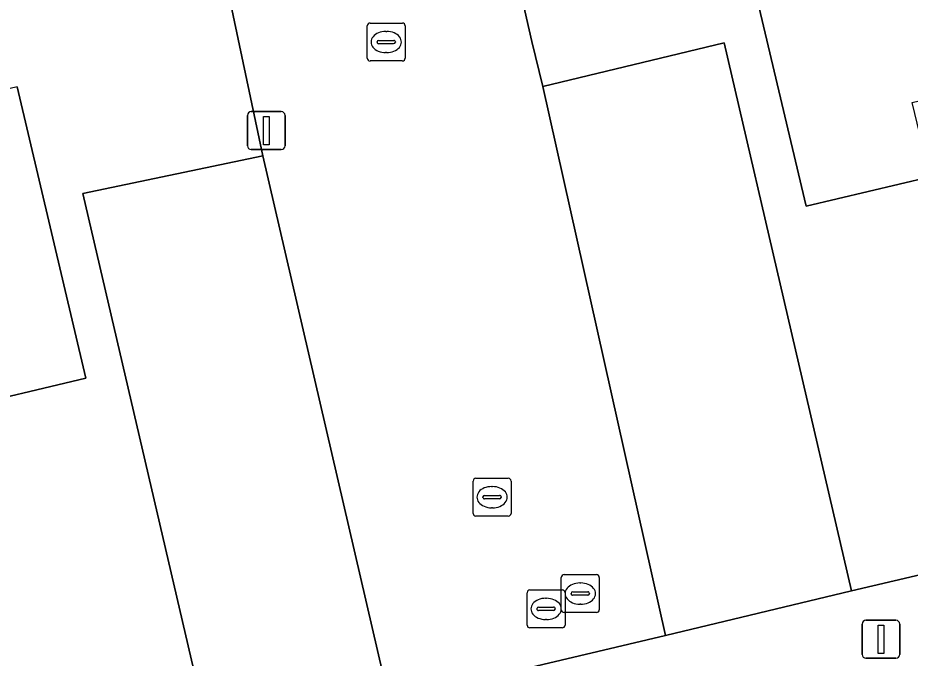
# Model space of a CAD drawing. Extents: x 158031 to 159244, y 380104 to 381214.
# Drawn here: x 158503.4 to 158526.93, y 380590.12 to 380607.01 of the extents above; entities that cross this region are included whole.
import ezdxf

# ---------------------------------------------------------------- set-up
doc = ezdxf.new("R2010")
doc.units = 0
for name, color, linetype in [('IMGEO_Erf', 7, 'Continuous'), ('IMGEO_Hek', 7, 'Continuous'), ('IMGEO_Kolk', 7, 'Continuous'), ('IMGEO_Lichtmast', 7, 'Continuous'), ('IMGEO_Pand', 7, 'Continuous'), ('IMGEO_Parkeervlak_open', 7, 'Continuous'), ('IMGEO_Rijbaan_lokaal_open', 7, 'Continuous'), ('IMGEO_Rioolput', 7, 'Continuous'), ('IMGEO_Voetpad_open', 7, 'Continuous')]:
    doc.layers.add(name, color=color, linetype=linetype)

msp = doc.modelspace()

# ---------------------------------------------------------------- linework, layer by layer
at = {"layer": 'IMGEO_Erf'}
for points in [[(158539.919, 380621.532), (158514.853, 380615.602), (158516.951, 380606.39), (158517.244, 380605.205), (158522.025, 380606.354), (158525.385, 380591.899), (158528.763, 380592.691)], [(158479.84, 380581.054), (158482.429, 380581.669), (158484.197, 380582.089), (158483.552, 380584.814), (158487.726, 380585.801), (158491.899, 380586.789), (158492.544, 380584.064), (158496.854, 380585.088), (158496.208, 380587.813), (158500.384, 380588.802), (158504.56, 380589.792), (158505.205, 380587.067), (158506.574, 380587.406), (158508.491, 380587.88), (158505.11, 380602.379), (158509.865, 380603.371), (158507.679, 380613.694), (158507.64, 380613.869), (158500.182, 380612.101), (158491.005, 380609.937), (158488.931, 380609.483), (158425.116, 380594.369)], [(158527.456, 380602.818), (158524.191, 380602.044), (158522.384, 380609.665), (158524.857, 380610.252), (158524.385, 380612.244), (158528.286, 380613.17)], [(158503.378, 380605.19), (158505.196, 380597.508), (158501.712, 380596.684)]]:
    msp.add_lwpolyline(points, dxfattribs=at)
at = {"layer": 'IMGEO_Hek'}
for points in [[(158516.951, 380606.39), (158514.853, 380615.602)], [(158507.679, 380613.694), (158509.865, 380603.371)], [(158517.244, 380605.205), (158516.951, 380606.39)], [(158522.025, 380606.354), (158517.244, 380605.205)], [(158525.385, 380591.899), (158522.025, 380606.354)], [(158509.865, 380603.371), (158505.11, 380602.379), (158508.491, 380587.88)]]:
    msp.add_lwpolyline(points, dxfattribs=at)
at = {"layer": 'IMGEO_Kolk'}
for p, q in [((158512.614, 380605.95), (158512.614, 380606.802)), ((158512.689, 380606.876), (158513.541, 380606.876)), ((158513.615, 380606.802), (158513.615, 380605.95)), ((158513.102, 380606.656), (158513.127, 380606.656)), ((158512.873, 380606.37), (158512.873, 380606.382)), ((158513.311, 380606.333), (158512.913, 380606.333)), ((158512.916, 380606.419), (158513.314, 380606.419)), ((158513.357, 380606.382), (158513.357, 380606.37)), ((158513.125, 380606.096), (158513.1, 380606.096)), ((158513.541, 380605.876), (158512.689, 380605.876)), ((158515.406, 380593.943), (158515.406, 380594.795)), ((158515.481, 380594.869), (158516.333, 380594.869)), ((158516.407, 380594.795), (158516.407, 380593.943)), ((158515.894, 380594.649), (158515.919, 380594.649)), ((158515.665, 380594.363), (158515.665, 380594.375)), ((158516.103, 380594.326), (158515.705, 380594.326)), ((158515.708, 380594.412), (158516.106, 380594.412)), ((158516.149, 380594.375), (158516.149, 380594.363)), ((158515.917, 380594.089), (158515.892, 380594.089)), ((158516.333, 380593.869), (158515.481, 380593.869))]:
    msp.add_line(p, q, dxfattribs=at)
for points in [[(158512.614, 380605.95), (158512.614, 380606.802)], [(158512.689, 380606.876), (158513.541, 380606.876)], [(158513.615, 380606.802), (158513.615, 380605.95)], [(158513.541, 380605.876), (158512.689, 380605.876)], [(158515.406, 380593.943), (158515.406, 380594.795)], [(158515.481, 380594.869), (158516.333, 380594.869)], [(158516.407, 380594.795), (158516.407, 380593.943)], [(158516.333, 380593.869), (158515.481, 380593.869)]]:
    msp.add_lwpolyline(points, dxfattribs=at)
for centre, radius, start, end in [((158512.691, 380606.8), 0.0765, 91.552, 178.448), ((158512.691, 380606.8), 0.0765, 91.552, 178.448), ((158513.539, 380606.8), 0.0765, 1.552, 88.448), ((158513.539, 380606.8), 0.0765, 1.552, 88.448), ((158512.913, 380606.379), 0.0403, 85.8775, 175.7526), ((158512.91, 380606.369), 0.0366, 178.938, 274.7102), ((158513.314, 380606.376), 0.043, 264.8664, 352.4533), ((158513.318, 380606.381), 0.0386, 1.7309, 96.639), ((158512.691, 380605.952), 0.0765, 181.552, 268.448), ((158512.691, 380605.952), 0.0765, 181.552, 268.448), ((158513.539, 380605.952), 0.0765, 271.552, 358.448), ((158513.539, 380605.952), 0.0765, 271.552, 358.448), ((158515.483, 380594.793), 0.0765, 91.552, 178.448), ((158515.483, 380594.793), 0.0765, 91.552, 178.448), ((158516.331, 380594.793), 0.0765, 1.552, 88.448), ((158516.331, 380594.793), 0.0765, 1.552, 88.448), ((158515.705, 380594.372), 0.0403, 85.8775, 175.7526), ((158515.702, 380594.362), 0.0366, 178.938, 274.7102), ((158516.106, 380594.369), 0.043, 264.8664, 352.4533), ((158516.11, 380594.374), 0.0386, 1.7309, 96.639), ((158515.483, 380593.945), 0.0765, 181.552, 268.448), ((158515.483, 380593.945), 0.0765, 181.552, 268.448), ((158516.331, 380593.945), 0.0765, 271.552, 358.448), ((158516.331, 380593.945), 0.0765, 271.552, 358.448)]:
    msp.add_arc(centre, radius, start, end, dxfattribs=at)
for centre, major_axis, ratio, start_param, end_param in [((158513.101, 380606.376), (-0.387, 0.002), 0.722429, 4.712389, 7.853982), ((158513.126, 380606.376), (-0.39, 0.002), 0.717154, 1.570796, 4.712389), ((158515.893, 380594.369), (-0.387, 0.002), 0.722429, 4.712389, 7.853982), ((158515.918, 380594.369), (-0.39, 0.002), 0.717154, 1.570796, 4.712389)]:
    msp.add_ellipse(centre, major_axis=major_axis, ratio=ratio, start_param=start_param, end_param=end_param, dxfattribs=at)
at = {"layer": 'IMGEO_Lichtmast'}
for p, q in [((158509.456, 380603.64), (158509.456, 380604.44)), ((158509.456, 380604.44), (158509.456, 380603.64)), ((158509.556, 380604.54), (158510.346, 380604.54)), ((158510.346, 380604.54), (158509.556, 380604.54)), ((158510.446, 380604.44), (158510.446, 380603.64)), ((158510.446, 380603.64), (158510.446, 380604.44)), ((158510.346, 380603.54), (158509.556, 380603.54)), ((158509.556, 380603.54), (158510.346, 380603.54)), ((158525.767, 380591.122), (158526.557, 380591.122)), ((158526.557, 380591.122), (158525.767, 380591.122)), ((158525.667, 380590.222), (158525.667, 380591.022)), ((158525.667, 380591.022), (158525.667, 380590.222)), ((158526.657, 380591.022), (158526.657, 380590.222)), ((158526.657, 380590.222), (158526.657, 380591.022)), ((158526.557, 380590.122), (158525.767, 380590.122)), ((158525.767, 380590.122), (158526.557, 380590.122))]:
    msp.add_line(p, q, dxfattribs=at)
for points in [[(158509.876, 380604.415), (158510.026, 380604.415), (158510.026, 380603.665), (158509.876, 380603.665), (158509.876, 380604.415)], [(158526.087, 380590.997), (158526.237, 380590.997), (158526.237, 380590.247), (158526.087, 380590.247), (158526.087, 380590.997)]]:
    msp.add_lwpolyline(points, dxfattribs=at)
for centre, start, end in [((158509.556, 380604.44), 90, 180), ((158509.556, 380604.44), 90, 180), ((158510.346, 380604.44), 0, 90), ((158510.346, 380604.44), 360, 90), ((158509.556, 380603.64), 180, 270), ((158509.556, 380603.64), 180, 270), ((158510.346, 380603.64), 270, 0), ((158510.346, 380603.64), 270, 0), ((158525.767, 380591.022), 90, 180), ((158525.767, 380591.022), 90, 180), ((158526.557, 380591.022), 0, 90), ((158526.557, 380591.022), 360, 90), ((158525.767, 380590.222), 180, 270), ((158525.767, 380590.222), 180, 270), ((158526.557, 380590.222), 270, 0), ((158526.557, 380590.222), 270, 0)]:
    msp.add_arc(centre, 0.1, start, end, dxfattribs=at)
at = {"layer": 'IMGEO_Pand'}
for points in [[(158528.286, 380613.17), (158524.385, 380612.244), (158524.857, 380610.252), (158522.384, 380609.665), (158524.191, 380602.044), (158527.456, 380602.818), (158526.99, 380604.784), (158530.171, 380605.539)], [(158498.255, 380597.96), (158500, 380598.359), (158501.245, 380598.654), (158501.712, 380596.684), (158505.196, 380597.508), (158503.378, 380605.19), (158500.913, 380604.606), (158500.447, 380606.574), (158500, 380606.469), (158496.438, 380605.635)]]:
    msp.add_lwpolyline(points, close=True, dxfattribs=at)
at = {"layer": 'IMGEO_Parkeervlak_open'}
for points in [[(158520.483, 380590.723), (158525.385, 380591.899), (158522.025, 380606.354), (158517.244, 380605.205)], [(158509.865, 380603.371), (158505.11, 380602.379), (158508.491, 380587.88), (158513.196, 380589.001)]]:
    msp.add_lwpolyline(points, close=True, dxfattribs=at)
at = {"layer": 'IMGEO_Rijbaan_lokaal_open'}
msp.add_lwpolyline([(158514.853, 380615.602), (158514.738, 380616.109), (158513.999, 380619.504), (158506.752, 380617.853), (158507.64, 380613.869), (158507.679, 380613.694), (158509.865, 380603.371), (158513.196, 380589.001), (158520.483, 380590.723), (158517.244, 380605.205), (158516.951, 380606.39)], close=True, dxfattribs=at)
at = {"layer": 'IMGEO_Rioolput'}
for p, q in [((158517.732, 380591.4), (158517.732, 380592.252)), ((158517.807, 380592.326), (158518.659, 380592.326)), ((158518.733, 380592.252), (158518.733, 380591.4)), ((158518.22, 380592.106), (158518.245, 380592.106)), ((158516.83, 380590.996), (158516.83, 380591.848)), ((158516.905, 380591.922), (158517.757, 380591.922)), ((158517.831, 380591.848), (158517.831, 380590.996)), ((158517.991, 380591.82), (158517.991, 380591.832)), ((158518.429, 380591.783), (158518.031, 380591.783)), ((158518.034, 380591.869), (158518.432, 380591.869)), ((158518.475, 380591.832), (158518.475, 380591.82)), ((158517.318, 380591.702), (158517.343, 380591.702)), ((158518.243, 380591.546), (158518.218, 380591.546)), ((158517.089, 380591.416), (158517.089, 380591.428)), ((158517.527, 380591.379), (158517.129, 380591.379)), ((158517.132, 380591.465), (158517.53, 380591.465)), ((158517.573, 380591.428), (158517.573, 380591.416)), ((158518.659, 380591.326), (158517.807, 380591.326)), ((158517.341, 380591.142), (158517.316, 380591.142)), ((158517.757, 380590.922), (158516.905, 380590.922))]:
    msp.add_line(p, q, dxfattribs=at)
for points in [[(158517.732, 380591.4), (158517.732, 380592.252)], [(158517.807, 380592.326), (158518.659, 380592.326)], [(158518.733, 380592.252), (158518.733, 380591.4)], [(158516.83, 380590.996), (158516.83, 380591.848)], [(158516.905, 380591.922), (158517.757, 380591.922)], [(158517.831, 380591.848), (158517.831, 380590.996)], [(158518.659, 380591.326), (158517.807, 380591.326)], [(158517.757, 380590.922), (158516.905, 380590.922)]]:
    msp.add_lwpolyline(points, dxfattribs=at)
for centre, radius, start, end in [((158517.809, 380592.25), 0.0765, 91.552, 178.448), ((158517.809, 380592.25), 0.0765, 91.552, 178.448), ((158518.657, 380592.25), 0.0765, 1.552, 88.448), ((158518.657, 380592.25), 0.0765, 1.552, 88.448), ((158516.907, 380591.846), 0.0765, 91.552, 178.448), ((158516.907, 380591.846), 0.0765, 91.552, 178.448), ((158517.755, 380591.846), 0.0765, 1.552, 88.448), ((158517.755, 380591.846), 0.0765, 1.552, 88.448), ((158518.031, 380591.829), 0.0403, 85.8775, 175.7526), ((158518.028, 380591.819), 0.0366, 178.938, 274.7102), ((158518.432, 380591.826), 0.043, 264.8664, 352.4533), ((158518.436, 380591.831), 0.0386, 1.7309, 96.639), ((158517.129, 380591.425), 0.0403, 85.8775, 175.7526), ((158517.126, 380591.415), 0.0366, 178.938, 274.7102), ((158517.53, 380591.422), 0.043, 264.8664, 352.4533), ((158517.534, 380591.427), 0.0386, 1.7309, 96.639), ((158517.809, 380591.402), 0.0765, 181.552, 268.448), ((158517.809, 380591.402), 0.0765, 181.552, 268.448), ((158518.657, 380591.402), 0.0765, 271.552, 358.448), ((158518.657, 380591.402), 0.0765, 271.552, 358.448), ((158516.907, 380590.998), 0.0765, 181.552, 268.448), ((158516.907, 380590.998), 0.0765, 181.552, 268.448), ((158517.755, 380590.998), 0.0765, 271.552, 358.448), ((158517.755, 380590.998), 0.0765, 271.552, 358.448)]:
    msp.add_arc(centre, radius, start, end, dxfattribs=at)
for centre, major_axis, ratio, start_param, end_param in [((158518.219, 380591.826), (-0.387, 0.002), 0.722429, 4.712389, 7.853982), ((158518.244, 380591.826), (-0.39, 0.002), 0.717154, 1.570796, 4.712389), ((158517.317, 380591.422), (-0.387, 0.002), 0.722429, 4.712389, 7.853982), ((158517.342, 380591.422), (-0.39, 0.002), 0.717154, 1.570796, 4.712389)]:
    msp.add_ellipse(centre, major_axis=major_axis, ratio=ratio, start_param=start_param, end_param=end_param, dxfattribs=at)
at = {"layer": 'IMGEO_Voetpad_open'}
msp.add_lwpolyline([(158528.763, 380592.691), (158525.385, 380591.899), (158520.483, 380590.723), (158513.196, 380589.001), (158508.491, 380587.88), (158506.574, 380587.406), (158505.205, 380587.067), (158501.03, 380586.078), (158496.854, 380585.088), (158492.544, 380584.064), (158488.37, 380583.076), (158484.197, 380582.089), (158482.429, 380581.669), (158479.84, 380581.054)], dxfattribs=at)

doc.saveas('drawing.dxf')
